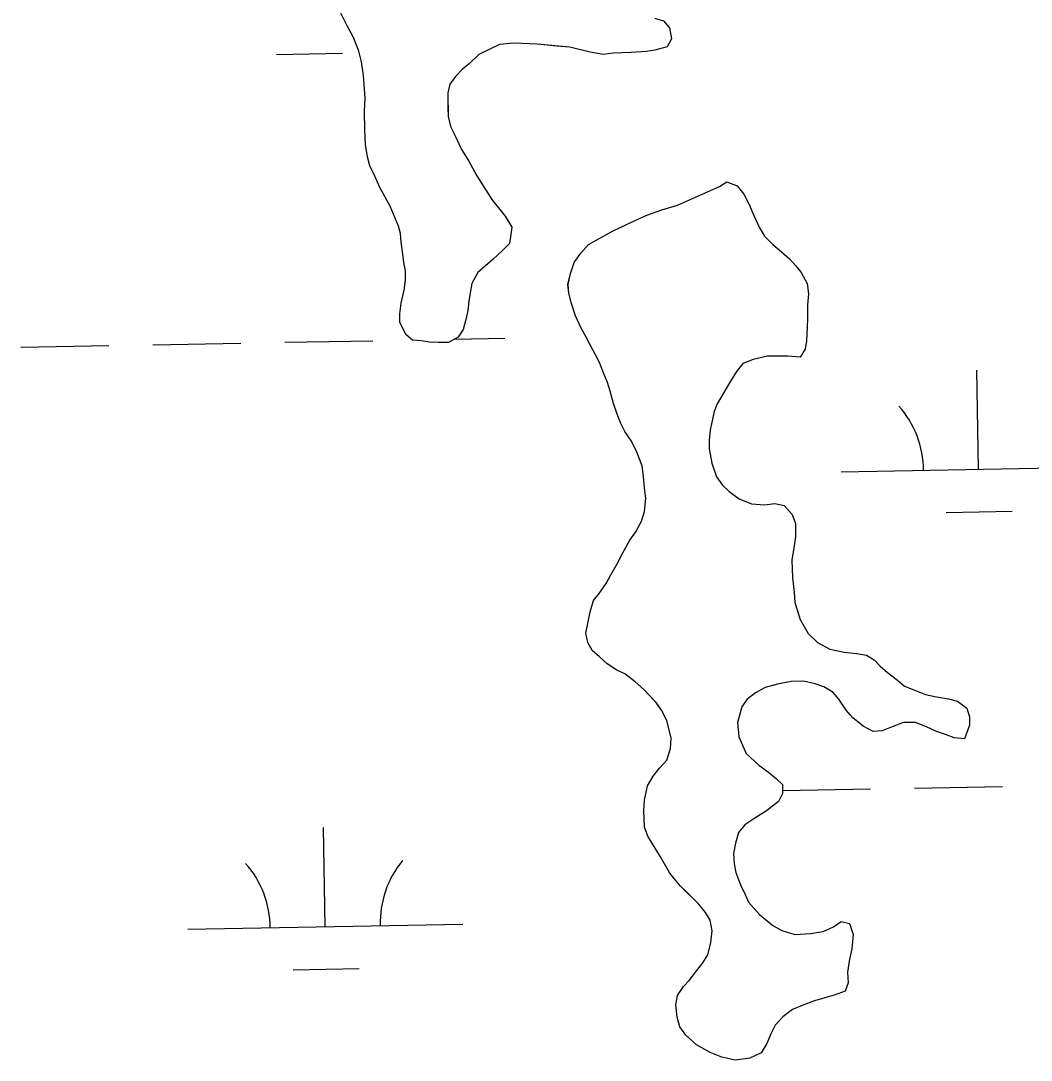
# Model space of a CAD drawing. Extents: x 3925854 to 3964121, y 224593 to 250589.
# Drawn here: x 3937101.9 to 3937469.3, y 232638.3 to 233016.1 of the extents above; entities that cross this region are included whole.
import ezdxf

# ---------------------------------------------------------------- set-up
doc = ezdxf.new("R2010")
doc.units = 0
doc.layers.add('V-TOPO-SHOR', color=7, linetype='Continuous')
doc.layers.add('V-WETL-SWMP', color=7, linetype='Continuous')

msp = doc.modelspace()

# ---------------------------------------------------------------- linework, layer by layer
at = {"layer": 'V-TOPO-SHOR'}
for points in [[(3937236.289, 232948.716), (3937232.427, 232955.548), (3937230.729, 232959.325), (3937228.791, 232963.333), (3937228.048, 232966.644), (3937227.29, 232971.14), (3937226.999, 232976.35), (3937226.93, 232983.223), (3937227.118, 232987.964), (3937226.829, 232992.939), (3937226.559, 232996.252), (3937225.797, 233001.223), (3937224.81, 233005.003), (3937222.865, 233009.962), (3937220.448, 233014.441), (3937217.544, 233020.335)], [(3937332.285, 233017.007), (3937335.613, 233016.091)], [(3937335.613, 233016.091), (3937337.772, 233013.507), (3937338.523, 233009.487), (3937336.895, 233006.625), (3937332.404, 233005.395), (3937329.328, 233004.889), (3937323.88, 233004.596), (3937317.247, 233004.291), (3937313.697, 233003.781), (3937308.948, 233004.68), (3937301.583, 233006.501), (3937296.838, 233006.927), (3937289.721, 233007.566), (3937281.185, 233007.951), (3937275.977, 233007.424), (3937268.43, 233003.791), (3937264.91, 233000.438), (3937262.561, 232998.517), (3937259.98, 232995.884), (3937257.875, 232993.019), (3937257.197, 232989.93), (3937257.25, 232984.716), (3937257.285, 232981.163), (3937258.272, 232977.38), (3937259.724, 232974.552), (3937262.147, 232969.362), (3937264.797, 232965.125), (3937267.697, 232959.702), (3937270.829, 232954.758), (3937273.477, 232950.756), (3937275.635, 232948.171), (3937278.038, 232945.114), (3937280.448, 232941.11), (3937279.561, 232935.177), (3937277.214, 232932.783), (3937273.696, 232929.428), (3937270.876, 232927.03), (3937268.056, 232924.63), (3937265.965, 232920.581), (3937265.287, 232917.255), (3937264.844, 232914.169), (3937264.404, 232910.847), (3937263.728, 232907.523), (3937262.817, 232903.957), (3937260.949, 232901.094), (3937257.414, 232899.163), (3937253.861, 232899.126), (3937250.539, 232899.329), (3937247.455, 232899.771), (3937244.371, 232899.978), (3937241.981, 232902.085), (3937239.801, 232906.566), (3937239.769, 232909.647), (3937240.205, 232913.444), (3937241.342, 232918.195), (3937241.776, 232921.992), (3937241.743, 232925.072), (3937241.237, 232928.386), (3937240.723, 232932.17), (3937240.213, 232935.722), (3937239.945, 232938.8), (3937239.208, 232941.399), (3937236.289, 232948.716)], [(3937334.528, 232712.246), (3937331.636, 232716.956), (3937329.946, 232719.783), (3937328.728, 232723.088), (3937328.431, 232729.011), (3937328.629, 232732.806), (3937329.76, 232738.03), (3937331.857, 232741.606), (3937334.198, 232744.475), (3937336.774, 232747.345), (3937338.153, 232751.625), (3937338.351, 232755.42), (3937336.864, 232761.803), (3937334.929, 232765.576), (3937333.008, 232768.163), (3937330.612, 232770.745), (3937328.453, 232773.092), (3937325.344, 232775.906), (3937321.523, 232778.71), (3937318.666, 232780.102), (3937315.086, 232782.435), (3937312.217, 232785.013), (3937309.825, 232787.123), (3937308.133, 232790.187), (3937307.39, 232793.496), (3937308.063, 232797.058), (3937308.969, 232801.334), (3937310.111, 232805.375), (3937312.217, 232808.002), (3937314.789, 232811.584), (3937316.415, 232814.681), (3937318.744, 232818.734), (3937320.835, 232822.785), (3937323.397, 232827.315), (3937325.498, 232830.416), (3937327.591, 232834.231), (3937328.74, 232837.797), (3937329.166, 232842.542), (3937328.652, 232846.329), (3937328.373, 232850.355), (3937327.859, 232854.377), (3937325.912, 232859.333), (3937323.974, 232863.343), (3937321.57, 232866.874), (3937320.118, 232869.702), (3937318.658, 232873.481), (3937317.435, 232877.024), (3937316.204, 232881.513), (3937315.225, 232884.583), (3937313.767, 232888.124), (3937312.307, 232891.901), (3937310.857, 232894.731), (3937309.165, 232897.795), (3937307.474, 232901.094), (3937305.54, 232904.631), (3937303.601, 232908.877), (3937302.132, 232913.364), (3937301.147, 232917.146), (3937300.879, 232920.224), (3937301.784, 232924.261), (3937303.165, 232928.306), (3937305.501, 232931.646), (3937308.313, 232934.757), (3937311.377, 232936.447), (3937317.034, 232939.586), (3937320.099, 232941.04), (3937325.76, 232943.705), (3937329.535, 232945.403), (3937334.966, 232947.354), (3937340.637, 232949.071), (3937355.97, 232955.864), (3937358.561, 232957.549), (3937362.366, 232956.167), (3937364.768, 232953.109), (3937366.704, 232949.339), (3937368.404, 232945.327), (3937370.341, 232941.079), (3937372.272, 232937.782), (3937375.383, 232934.733), (3937378.492, 232932.156), (3937381.361, 232929.58), (3937383.757, 232926.997), (3937385.678, 232924.646), (3937387.851, 232920.64), (3937388.365, 232916.853), (3937387.931, 232912.821), (3937387.982, 232907.842), (3937387.778, 232904.76), (3937387.591, 232899.781), (3937387.149, 232896.695), (3937385.283, 232893.834), (3937380.776, 232894.262), (3937377.458, 232894.227), (3937373.429, 232894.186), (3937368.227, 232892.947), (3937364.451, 232891.487), (3937362.11, 232888.62), (3937359.546, 232884.565), (3937355.12, 232876.934), (3937353.963, 232874.079), (3937353.287, 232870.753)], [(3937353.287, 232870.753), (3937352.609, 232867.429), (3937352.175, 232863.632), (3937352.206, 232860.552), (3937353.207, 232855.348), (3937354.918, 232850.388), (3937357.082, 232847.33), (3937359.476, 232844.983), (3937363.056, 232842.415), (3937367.578, 232840.563), (3937372.323, 232840.139), (3937376.11, 232840.651), (3937379.434, 232839.974), (3937382.314, 232836.687), (3937383.53, 232833.379), (3937383.579, 232828.642), (3937383.141, 232825.318), (3937382.246, 232820.096), (3937382.547, 232813.7), (3937383.075, 232808.492), (3937383.352, 232804.703), (3937384.331, 232801.631), (3937385.31, 232798.561), (3937388.208, 232793.375), (3937391.558, 232790.093), (3937396.084, 232787.768), (3937401.311, 232786.635), (3937405.819, 232786.209), (3937409.38, 232785.534), (3937412.241, 232783.903), (3937414.398, 232781.556), (3937417.029, 232779.214), (3937420.611, 232776.406), (3937423.241, 232774.3), (3937427.763, 232772.449), (3937430.855, 232771.298), (3937434.894, 232770.391), (3937439.166, 232769.723), (3937442.494, 232768.81), (3937445.838, 232766.235), (3937446.817, 232763.165), (3937446.848, 232760.083), (3937445.005, 232755.088), (3937441.208, 232755.524), (3937438.115, 232756.677), (3937434.785, 232757.828), (3937431.214, 232759.45), (3937427.169, 232761.068), (3937422.903, 232761.023), (3937419.36, 232759.803), (3937415.112, 232758.101), (3937411.797, 232757.83), (3937408.223, 232759.69), (3937404.399, 232762.731), (3937401.999, 232765.551), (3937399.353, 232769.551), (3937397.192, 232772.138), (3937393.856, 232773.999), (3937390.764, 232775.152), (3937386.487, 232776.058), (3937381.986, 232776.01), (3937377.02, 232775.011), (3937372.528, 232773.78), (3937368.993, 232771.849), (3937365.938, 232769.447), (3937364.068, 232766.821), (3937362.466, 232761.117), (3937362.995, 232755.907), (3937365.663, 232749.774), (3937370.21, 232745.555), (3937373.792, 232742.984), (3937376.659, 232740.644), (3937378.814, 232738.532), (3937378.848, 232735.214), (3937377.456, 232732.355), (3937372.987, 232728.992), (3937368.748, 232726.342), (3937365.217, 232723.936), (3937362.876, 232721.069), (3937361.731, 232717.266), (3937361.059, 232713.467), (3937361.334, 232709.678), (3937361.84, 232706.602), (3937363.546, 232702.115), (3937365.239, 232698.578), (3937366.454, 232695.745), (3937370.529, 232691.285), (3937375.309, 232687.305), (3937378.646, 232685.444), (3937383.399, 232684.07), (3937389.084, 232684.365), (3937393.582, 232685.122), (3937397.354, 232686.818), (3937400.178, 232688.743), (3937403.267, 232688.065), (3937404.493, 232684.047), (3937404.074, 232678.831), (3937403.164, 232675.03), (3937402.501, 232670.282), (3937402.777, 232666.494), (3937401.624, 232663.399)], [(3937401.624, 232663.399), (3937397.61, 232661.937), (3937394.303, 232660.956), (3937390.52, 232659.969), (3937386.035, 232658.265), (3937382.494, 232656.805), (3937378.965, 232654.163), (3937376.153, 232651.052), (3937374.763, 232648.195), (3937373.143, 232644.385), (3937371.043, 232641.045), (3937367.033, 232639.11), (3937361.827, 232638.346), (3937356.839, 232639.478), (3937352.556, 232641.094), (3937347.551, 232643.888), (3937343.723, 232647.402), (3937341.558, 232650.462), (3937340.573, 232654.007), (3937340.053, 232658.504), (3937340.731, 232661.828), (3937342.83, 232665.169), (3937344.942, 232667.323), (3937347.747, 232670.907), (3937349.853, 232673.772), (3937351.719, 232676.635), (3937352.857, 232681.149), (3937353.287, 232685.419), (3937352.538, 232689.206), (3937350.85, 232692.03), (3937348.45, 232695.088), (3937346.293, 232697.199), (3937343.899, 232699.544), (3937341.747, 232701.656), (3937339.347, 232704.476), (3937337.905, 232706.356), (3937334.528, 232712.246)]]:
    msp.add_lwpolyline(points, dxfattribs=at)
at = {"layer": 'V-WETL-SWMP'}
for p, q in [((3937220.448, 233014.44), (3937217.544, 233020.335)), ((3937222.864, 233009.961), (3937220.448, 233014.44)), ((3937335.613, 233016.092), (3937337.772, 233013.507)), ((3937337.772, 233013.507), (3937338.524, 233009.486)), ((3937224.811, 233005.004), (3937222.864, 233009.961)), ((3937338.524, 233009.486), (3937336.895, 233006.625)), ((3937275.978, 233007.424), (3937268.431, 233003.792)), ((3937281.186, 233007.951), (3937275.978, 233007.424)), ((3937289.722, 233007.565), (3937281.186, 233007.951)), ((3937301.583, 233006.501), (3937289.722, 233007.565)), ((3937308.949, 233004.68), (3937301.583, 233006.501)), ((3937332.404, 233005.394), (3937329.328, 233004.889)), ((3937336.895, 233006.625), (3937332.404, 233005.394)), ((3937194.868, 233003.852), (3937218.864, 233004.288)), ((3937225.797, 233001.222), (3937224.811, 233005.004)), ((3937268.431, 233003.792), (3937264.91, 233000.438)), ((3937313.698, 233003.781), (3937308.949, 233004.68)), ((3937317.247, 233004.291), (3937313.698, 233003.781)), ((3937323.88, 233004.596), (3937317.247, 233004.291)), ((3937329.328, 233004.889), (3937323.88, 233004.596)), ((3937226.559, 232996.253), (3937225.797, 233001.222)), ((3937262.56, 232998.518), (3937259.98, 232995.884)), ((3937264.91, 233000.438), (3937262.56, 232998.518)), ((3937226.83, 232992.938), (3937226.559, 232996.253)), ((3937259.98, 232995.884), (3937257.876, 232993.019)), ((3937227.118, 232987.964), (3937226.83, 232992.938)), ((3937257.876, 232993.019), (3937257.197, 232989.931)), ((3937226.929, 232983.222), (3937227.118, 232987.964)), ((3937257.197, 232989.931), (3937257.286, 232981.163)), ((3937227, 232976.35), (3937226.929, 232983.222)), ((3937257.286, 232981.163), (3937258.273, 232977.381)), ((3937227.29, 232971.139), (3937227, 232976.35)), ((3937258.273, 232977.381), (3937259.724, 232974.552)), ((3937259.724, 232974.552), (3937262.147, 232969.362)), ((3937228.047, 232966.644), (3937227.29, 232971.139)), ((3937262.147, 232969.362), (3937264.798, 232965.124)), ((3937228.792, 232963.333), (3937228.047, 232966.644)), ((3937264.798, 232965.124), (3937267.697, 232959.702)), ((3937230.729, 232959.324), (3937228.792, 232963.333)), ((3937232.427, 232955.549), (3937230.729, 232959.324)), ((3937267.697, 232959.702), (3937270.829, 232954.757)), ((3937355.971, 232955.864), (3937358.561, 232957.549)), ((3937358.561, 232957.549), (3937362.367, 232956.166)), ((3937236.289, 232948.716), (3937232.427, 232955.549)), ((3937270.829, 232954.757), (3937273.477, 232950.756)), ((3937340.636, 232949.071), (3937355.971, 232955.864)), ((3937362.367, 232956.166), (3937364.768, 232953.11)), ((3937364.768, 232953.11), (3937366.703, 232949.338)), ((3937239.207, 232941.399), (3937236.289, 232948.716)), ((3937273.477, 232950.756), (3937275.636, 232948.171)), ((3937334.965, 232947.354), (3937340.636, 232949.071)), ((3937366.703, 232949.338), (3937368.403, 232945.326)), ((3937275.636, 232948.171), (3937278.037, 232945.114)), ((3937278.037, 232945.114), (3937280.448, 232941.11)), ((3937325.76, 232943.705), (3937329.534, 232945.402)), ((3937329.534, 232945.402), (3937334.965, 232947.354)), ((3937368.403, 232945.326), (3937370.342, 232941.08)), ((3937239.945, 232938.799), (3937239.207, 232941.399)), ((3937320.099, 232941.04), (3937325.76, 232943.705)), ((3937240.214, 232935.721), (3937239.945, 232938.799)), ((3937280.448, 232941.11), (3937279.561, 232935.176)), ((3937311.377, 232936.447), (3937317.033, 232939.586)), ((3937317.033, 232939.586), (3937320.099, 232941.04)), ((3937370.342, 232941.08), (3937372.272, 232937.782)), ((3937372.272, 232937.782), (3937375.384, 232934.732)), ((3937240.724, 232932.171), (3937240.214, 232935.721)), ((3937279.561, 232935.176), (3937277.215, 232932.782)), ((3937305.501, 232931.647), (3937308.313, 232934.757)), ((3937308.313, 232934.757), (3937311.377, 232936.447)), ((3937375.384, 232934.732), (3937378.492, 232932.157)), ((3937241.237, 232928.385), (3937240.724, 232932.171)), ((3937277.215, 232932.782), (3937273.695, 232929.428)), ((3937303.165, 232928.305), (3937305.501, 232931.647)), ((3937378.492, 232932.157), (3937381.362, 232929.58)), ((3937241.744, 232925.072), (3937241.237, 232928.385)), ((3937273.695, 232929.428), (3937268.056, 232924.63)), ((3937301.785, 232924.262), (3937303.165, 232928.305)), ((3937381.362, 232929.58), (3937383.758, 232926.997)), ((3937383.758, 232926.997), (3937385.678, 232924.647)), ((3937241.776, 232921.991), (3937241.744, 232925.072)), ((3937268.056, 232924.63), (3937265.964, 232920.58)), ((3937300.878, 232920.224), (3937301.785, 232924.262)), ((3937385.678, 232924.647), (3937387.852, 232920.64)), ((3937241.341, 232918.195), (3937241.776, 232921.991)), ((3937265.964, 232920.58), (3937265.287, 232917.255)), ((3937301.147, 232917.146), (3937300.878, 232920.224)), ((3937387.852, 232920.64), (3937388.365, 232916.853)), ((3937240.204, 232913.443), (3937241.341, 232918.195)), ((3937265.287, 232917.255), (3937264.845, 232914.169)), ((3937302.133, 232913.364), (3937301.147, 232917.146)), ((3937388.365, 232916.853), (3937387.932, 232912.82)), ((3937239.769, 232909.647), (3937240.204, 232913.443)), ((3937264.845, 232914.169), (3937264.405, 232910.847)), ((3937303.601, 232908.876), (3937302.133, 232913.364)), ((3937387.932, 232912.82), (3937387.983, 232907.843)), ((3937239.801, 232906.566), (3937239.769, 232909.647)), ((3937263.728, 232907.522), (3937262.816, 232903.958)), ((3937264.405, 232910.847), (3937263.728, 232907.522)), ((3937305.541, 232904.63), (3937303.601, 232908.876)), ((3937387.983, 232907.843), (3937387.778, 232904.76)), ((3937241.98, 232902.085), (3937239.801, 232906.566)), ((3937262.816, 232903.958), (3937260.95, 232901.095)), ((3937307.473, 232901.095), (3937305.541, 232904.63)), ((3937387.778, 232904.76), (3937387.592, 232899.782)), ((3937197.927, 232899.25), (3937229.921, 232899.832)), ((3937244.371, 232899.977), (3937241.98, 232902.085)), ((3937247.454, 232899.771), (3937244.371, 232899.977)), ((3937250.54, 232899.329), (3937247.454, 232899.771)), ((3937260.95, 232901.095), (3937257.415, 232899.162)), ((3937259.628, 232900.372), (3937277.913, 232900.705)), ((3937309.166, 232897.794), (3937307.473, 232901.095)), ((3937387.592, 232899.782), (3937387.149, 232896.696)), ((3937101.942, 232897.505), (3937133.937, 232898.087)), ((3937149.935, 232898.378), (3937181.929, 232898.959)), ((3937253.86, 232899.126), (3937250.54, 232899.329)), ((3937257.415, 232899.162), (3937253.86, 232899.126)), ((3937310.856, 232894.73), (3937309.166, 232897.794)), ((3937387.149, 232896.696), (3937385.283, 232893.833)), ((3937312.307, 232891.901), (3937310.856, 232894.73)), ((3937368.228, 232892.947), (3937364.451, 232891.487)), ((3937373.429, 232894.186), (3937368.228, 232892.947)), ((3937380.775, 232894.261), (3937373.429, 232894.186)), ((3937385.283, 232893.833), (3937380.775, 232894.261)), ((3937313.767, 232888.124), (3937312.307, 232891.901)), ((3937362.11, 232888.619), (3937359.545, 232884.564)), ((3937364.451, 232891.487), (3937362.11, 232888.619)), ((3937450.124, 232853.086), (3937449.469, 232889.08)), ((3937315.226, 232884.584), (3937313.767, 232888.124)), ((3937316.205, 232881.513), (3937315.226, 232884.584)), ((3937359.545, 232884.564), (3937355.12, 232876.934)), ((3937317.436, 232877.023), (3937316.205, 232881.513)), ((3937318.657, 232873.48), (3937317.436, 232877.023)), ((3937320.118, 232869.703), (3937318.657, 232873.48)), ((3937353.964, 232874.079), (3937352.61, 232867.429)), ((3937355.12, 232876.934), (3937353.964, 232874.079)), ((3937321.569, 232866.874), (3937320.118, 232869.703)), ((3937323.975, 232863.344), (3937321.569, 232866.874)), ((3937352.61, 232867.429), (3937352.175, 232863.632)), ((3937325.912, 232859.334), (3937323.975, 232863.344)), ((3937352.175, 232863.632), (3937352.206, 232860.552)), ((3937327.859, 232854.377), (3937325.912, 232859.334)), ((3937352.206, 232860.552), (3937353.208, 232855.348)), ((3937328.374, 232850.354), (3937327.859, 232854.377)), ((3937353.208, 232855.348), (3937354.917, 232850.388)), ((3937400.132, 232852.177), (3937500.115, 232853.995)), ((3937328.652, 232846.328), (3937328.374, 232850.354)), ((3937354.917, 232850.388), (3937357.082, 232847.33)), ((3937357.082, 232847.33), (3937359.476, 232844.984)), ((3937329.165, 232842.541), (3937328.652, 232846.328)), ((3937359.476, 232844.984), (3937363.057, 232842.414)), ((3937328.739, 232837.797), (3937329.165, 232842.541)), ((3937363.057, 232842.414), (3937367.579, 232840.564)), ((3937367.579, 232840.564), (3937372.323, 232840.139)), ((3937372.323, 232840.139), (3937376.11, 232840.651)), ((3937376.11, 232840.651), (3937379.435, 232839.974)), ((3937379.435, 232839.974), (3937382.313, 232836.686)), ((3937327.591, 232834.23), (3937328.739, 232837.797)), ((3937382.313, 232836.686), (3937383.531, 232833.38)), ((3937438.406, 232837.439), (3937462.402, 232837.875)), ((3937325.497, 232830.416), (3937327.591, 232834.23)), ((3937383.531, 232833.38), (3937383.58, 232828.641)), ((3937323.396, 232827.314), (3937325.497, 232830.416)), ((3937383.58, 232828.641), (3937383.14, 232825.318)), ((3937320.835, 232822.785), (3937323.396, 232827.314)), ((3937383.14, 232825.318), (3937382.245, 232820.095)), ((3937318.744, 232818.734), (3937320.835, 232822.785)), ((3937316.415, 232814.681), (3937318.744, 232818.734)), ((3937382.245, 232820.095), (3937382.548, 232813.699)), ((3937314.788, 232811.584), (3937316.415, 232814.681)), ((3937382.548, 232813.699), (3937383.075, 232808.491)), ((3937312.217, 232808.003), (3937314.788, 232811.584)), ((3937308.968, 232801.333), (3937310.111, 232805.374)), ((3937310.111, 232805.374), (3937312.217, 232808.003)), ((3937383.075, 232808.491), (3937383.351, 232804.702)), ((3937383.351, 232804.702), (3937385.31, 232798.56)), ((3937308.063, 232797.058), (3937308.968, 232801.333)), ((3937385.31, 232798.56), (3937388.207, 232793.375)), ((3937307.389, 232793.496), (3937308.063, 232797.058)), ((3937308.134, 232790.186), (3937307.389, 232793.496)), ((3937309.824, 232787.122), (3937308.134, 232790.186)), ((3937388.207, 232793.375), (3937391.558, 232790.092)), ((3937391.558, 232790.092), (3937396.085, 232787.768)), ((3937312.216, 232785.014), (3937309.824, 232787.122)), ((3937396.085, 232787.768), (3937401.311, 232786.636)), ((3937401.311, 232786.636), (3937405.818, 232786.209)), ((3937315.086, 232782.436), (3937312.216, 232785.014)), ((3937405.818, 232786.209), (3937409.38, 232785.534)), ((3937409.38, 232785.534), (3937412.241, 232783.904)), ((3937412.241, 232783.904), (3937414.398, 232781.556)), ((3937318.665, 232780.103), (3937315.086, 232782.436)), ((3937321.523, 232778.71), (3937318.665, 232780.103)), ((3937414.398, 232781.556), (3937417.029, 232779.213)), ((3937417.029, 232779.213), (3937420.612, 232776.406)), ((3937325.344, 232775.905), (3937321.523, 232778.71)), ((3937328.454, 232773.093), (3937325.344, 232775.905)), ((3937377.019, 232775.012), (3937372.528, 232773.781)), ((3937381.986, 232776.011), (3937377.019, 232775.012)), ((3937386.488, 232776.057), (3937381.986, 232776.011)), ((3937390.763, 232775.152), (3937386.488, 232776.057)), ((3937393.856, 232773.999), (3937390.763, 232775.152)), ((3937420.612, 232776.406), (3937423.241, 232774.3)), ((3937330.611, 232770.745), (3937328.454, 232773.093)), ((3937368.993, 232771.849), (3937365.937, 232769.447)), ((3937372.528, 232773.781), (3937368.993, 232771.849)), ((3937397.193, 232772.137), (3937393.856, 232773.999)), ((3937399.353, 232769.552), (3937397.193, 232772.137)), ((3937423.241, 232774.3), (3937427.763, 232772.45)), ((3937427.763, 232772.45), (3937430.856, 232771.297)), ((3937430.856, 232771.297), (3937434.894, 232770.39)), ((3937333.007, 232768.162), (3937330.611, 232770.745)), ((3937334.929, 232765.575), (3937333.007, 232768.162)), ((3937365.937, 232769.447), (3937364.068, 232766.821)), ((3937402, 232765.551), (3937399.353, 232769.552)), ((3937434.894, 232770.39), (3937439.167, 232769.723)), ((3937439.167, 232769.723), (3937442.494, 232768.809)), ((3937442.494, 232768.809), (3937445.838, 232766.236)), ((3937336.864, 232761.803), (3937334.929, 232765.575)), ((3937364.068, 232766.821), (3937362.467, 232761.117)), ((3937404.399, 232762.731), (3937402, 232765.551)), ((3937445.838, 232766.236), (3937446.818, 232763.165)), ((3937338.351, 232755.419), (3937336.864, 232761.803)), ((3937362.467, 232761.117), (3937362.994, 232755.908)), ((3937408.222, 232759.689), (3937404.399, 232762.731)), ((3937422.903, 232761.024), (3937419.36, 232759.803)), ((3937427.168, 232761.068), (3937422.903, 232761.024)), ((3937431.214, 232759.45), (3937427.168, 232761.068)), ((3937446.849, 232760.084), (3937445.004, 232755.089)), ((3937446.818, 232763.165), (3937446.849, 232760.084)), ((3937411.796, 232757.83), (3937408.222, 232759.689)), ((3937415.112, 232758.101), (3937411.796, 232757.83)), ((3937419.36, 232759.803), (3937415.112, 232758.101)), ((3937434.785, 232757.828), (3937431.214, 232759.45)), ((3937438.115, 232756.677), (3937434.785, 232757.828)), ((3937441.208, 232755.524), (3937438.115, 232756.677)), ((3937338.153, 232751.625), (3937338.351, 232755.419)), ((3937362.994, 232755.908), (3937365.664, 232749.774)), ((3937445.004, 232755.089), (3937441.208, 232755.524)), ((3937336.775, 232747.345), (3937338.153, 232751.625)), ((3937365.664, 232749.774), (3937370.21, 232745.554)), ((3937334.197, 232744.475), (3937336.775, 232747.345)), ((3937370.21, 232745.554), (3937373.792, 232742.984)), ((3937329.76, 232738.03), (3937331.857, 232741.607)), ((3937331.857, 232741.607), (3937334.197, 232744.475)), ((3937373.792, 232742.984), (3937376.659, 232740.643)), ((3937328.629, 232732.805), (3937329.76, 232738.03)), ((3937376.659, 232740.643), (3937378.814, 232738.532)), ((3937378.814, 232738.532), (3937378.848, 232735.215)), ((3937426.818, 232737.211), (3937458.813, 232737.792)), ((3937378.848, 232735.215), (3937377.455, 232732.356)), ((3937378.836, 232736.338), (3937410.821, 232736.92)), ((3937328.431, 232729.011), (3937328.629, 232732.805)), ((3937377.455, 232732.356), (3937372.987, 232728.993)), ((3937328.728, 232723.089), (3937328.431, 232729.011)), ((3937368.748, 232726.342), (3937365.217, 232723.936)), ((3937372.987, 232728.993), (3937368.748, 232726.342)), ((3937212.634, 232686.878), (3937211.979, 232722.873)), ((3937329.947, 232719.783), (3937328.728, 232723.089)), ((3937365.217, 232723.936), (3937362.877, 232721.068)), ((3937331.635, 232716.957), (3937329.947, 232719.783)), ((3937362.877, 232721.068), (3937361.731, 232717.265)), ((3937334.527, 232712.246), (3937331.635, 232716.957)), ((3937361.731, 232717.265), (3937361.059, 232713.466)), ((3937337.905, 232706.356), (3937334.527, 232712.246)), ((3937361.059, 232713.466), (3937361.334, 232709.677)), ((3937361.334, 232709.677), (3937361.84, 232706.601)), ((3937339.347, 232704.475), (3937337.905, 232706.356)), ((3937341.746, 232701.655), (3937339.347, 232704.475)), ((3937361.84, 232706.601), (3937363.545, 232702.115)), ((3937348.449, 232695.088), (3937341.746, 232701.655)), ((3937363.545, 232702.115), (3937365.24, 232698.578)), ((3937365.24, 232698.578), (3937366.454, 232695.746)), ((3937366.454, 232695.746), (3937370.529, 232691.285)), ((3937350.85, 232692.031), (3937348.449, 232695.088)), ((3937352.538, 232689.205), (3937350.85, 232692.031)), ((3937353.288, 232685.42), (3937352.538, 232689.205)), ((3937370.529, 232691.285), (3937375.309, 232687.305)), ((3937397.355, 232686.819), (3937400.179, 232688.744)), ((3937400.179, 232688.744), (3937403.267, 232688.065)), ((3937162.642, 232685.969), (3937262.626, 232687.787)), ((3937352.857, 232681.15), (3937353.288, 232685.42)), ((3937375.309, 232687.305), (3937378.646, 232685.443)), ((3937378.646, 232685.443), (3937383.4, 232684.07)), ((3937383.4, 232684.07), (3937389.085, 232684.365)), ((3937389.085, 232684.365), (3937393.581, 232685.122)), ((3937393.581, 232685.122), (3937397.355, 232686.819)), ((3937403.267, 232688.065), (3937404.493, 232684.048)), ((3937351.719, 232676.635), (3937352.857, 232681.15)), ((3937404.493, 232684.048), (3937404.073, 232678.83)), ((3937404.073, 232678.83), (3937403.164, 232675.029)), ((3937347.748, 232670.907), (3937349.852, 232673.772)), ((3937349.852, 232673.772), (3937351.719, 232676.635)), ((3937403.164, 232675.029), (3937402.501, 232670.282)), ((3937200.916, 232671.232), (3937224.913, 232671.668)), ((3937344.941, 232667.323), (3937347.748, 232670.907)), ((3937402.501, 232670.282), (3937402.777, 232666.493)), ((3937342.83, 232665.168), (3937344.941, 232667.323)), ((3937402.777, 232666.493), (3937401.624, 232663.4)), ((3937340.054, 232658.504), (3937340.731, 232661.829)), ((3937340.731, 232661.829), (3937342.83, 232665.168)), ((3937397.61, 232661.937), (3937394.302, 232660.955)), ((3937401.624, 232663.4), (3937397.61, 232661.937)), ((3937340.574, 232654.006), (3937340.054, 232658.504)), ((3937386.034, 232658.264), (3937382.494, 232656.805)), ((3937390.52, 232659.968), (3937386.034, 232658.264)), ((3937394.302, 232660.955), (3937390.52, 232659.968)), ((3937378.966, 232654.162), (3937376.154, 232651.052)), ((3937382.494, 232656.805), (3937378.966, 232654.162)), ((3937341.558, 232650.461), (3937340.574, 232654.006)), ((3937343.723, 232647.403), (3937341.558, 232650.461)), ((3937376.154, 232651.052), (3937374.762, 232648.194)), ((3937347.551, 232643.887), (3937343.723, 232647.403)), ((3937374.762, 232648.194), (3937373.142, 232644.386)), ((3937352.556, 232641.094), (3937347.551, 232643.887)), ((3937373.142, 232644.386), (3937371.043, 232641.046)), ((3937356.839, 232639.479), (3937352.556, 232641.094)), ((3937361.827, 232638.345), (3937356.839, 232639.479)), ((3937367.034, 232639.109), (3937361.827, 232638.345)), ((3937371.043, 232641.046), (3937367.034, 232639.109))]:
    msp.add_line(p, q, dxfattribs=at)
for centre, start, end in [((3937394.881, 232852.556), 0.26988, 41.81354), ((3937267.859, 232688.358), 140.26988, 181.81353), ((3937157.392, 232686.349), 0.26988, 41.81354)]:
    msp.add_arc(centre, 35.246, start, end, dxfattribs=at)

doc.saveas('drawing.dxf')
